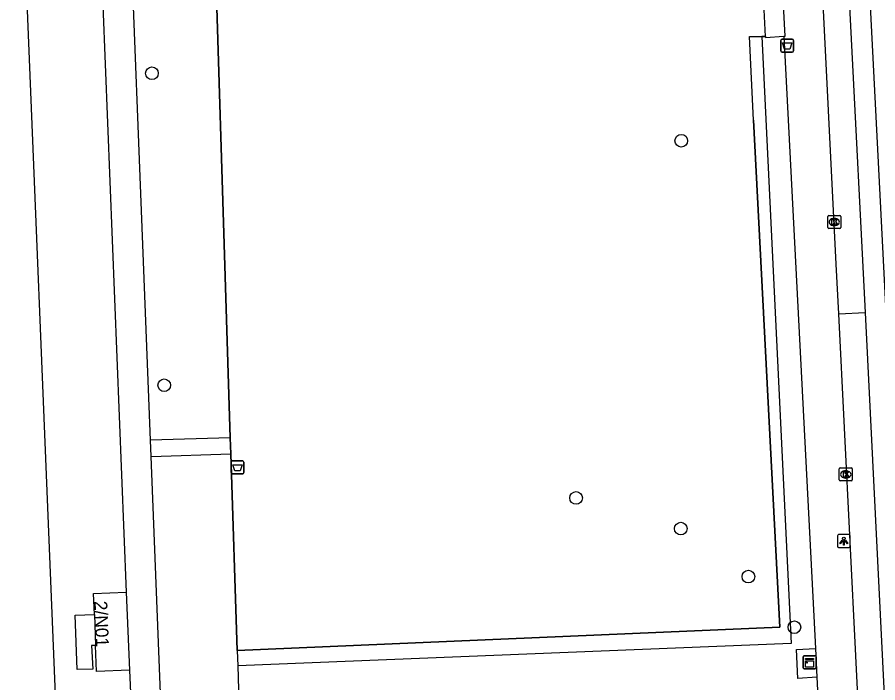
# Model space of a CAD drawing. Extents: x 161084 to 161928, y 385355 to 386522.
# Drawn here: x 161545 to 161611.5, y 386039.6 to 386091 of the extents above; entities that cross this region are included whole.
import ezdxf

# ---------------------------------------------------------------- set-up
doc = ezdxf.new("R2010")
doc.units = 0
for name, color, linetype in [('IMGEO_Afvalbak', 7, 'Continuous'), ('IMGEO_Boom', 7, 'Continuous'), ('IMGEO_Groenvoorziening', 7, 'Continuous'), ('IMGEO_Haag', 7, 'Continuous'), ('IMGEO_Hek', 7, 'Continuous'), ('IMGEO_Kast', 7, 'Continuous'), ('IMGEO_Kolk', 7, 'Continuous'), ('IMGEO_Lichtpunt', 7, 'Continuous'), ('IMGEO_Loofbos', 7, 'Continuous'), ('IMGEO_OVBaan_gesloten', 7, 'Continuous'), ('IMGEO_Pand', 7, 'Continuous'), ('IMGEO_Pand_nummerreeks', 7, 'Continuous'), ('IMGEO_Rijbaan_lokaal_gesloten', 7, 'Continuous'), ('IMGEO_Voetpad_gesloten', 7, 'Continuous'), ('IMGEO_Voetpad_halfverhard', 7, 'Continuous'), ('IMGEO_Voetpad_open', 7, 'Continuous')]:
    doc.layers.add(name, color=color, linetype=linetype)

msp = doc.modelspace()

# ---------------------------------------------------------------- linework, layer by layer
at = {"layer": 'IMGEO_Afvalbak'}
for p, q in [((161604.08, 386089.335), (161604.87, 386089.335)), ((161604.87, 386089.335), (161604.08, 386089.335)), ((161603.98, 386088.435), (161603.98, 386089.235)), ((161603.98, 386089.235), (161603.98, 386088.435)), ((161604.97, 386089.235), (161604.97, 386088.435)), ((161604.97, 386088.435), (161604.97, 386089.235)), ((161604.87, 386088.335), (161604.08, 386088.335)), ((161604.08, 386088.335), (161604.87, 386088.335)), ((161561.543, 386055.865), (161561.543, 386056.665)), ((161561.543, 386056.665), (161561.543, 386055.865)), ((161561.643, 386056.765), (161562.433, 386056.765)), ((161562.433, 386056.765), (161561.643, 386056.765)), ((161562.533, 386056.665), (161562.533, 386055.865)), ((161562.533, 386055.865), (161562.533, 386056.665)), ((161562.433, 386055.765), (161561.643, 386055.765)), ((161561.643, 386055.765), (161562.433, 386055.765))]:
    msp.add_line(p, q, dxfattribs=at)
for points in [[(161604.123, 386089.049), (161604.827, 386089.049), (161604.678, 386088.579), (161604.272, 386088.579), (161604.123, 386089.049)], [(161561.686, 386056.479), (161562.39, 386056.479), (161562.241, 386056.009), (161561.835, 386056.009), (161561.686, 386056.479)]]:
    msp.add_lwpolyline(points, dxfattribs=at)
for centre, start, end in [((161604.08, 386089.235), 90, 180), ((161604.08, 386089.235), 90, 180), ((161604.87, 386089.235), 0, 90), ((161604.87, 386089.235), 360, 90), ((161604.08, 386088.435), 180, 270), ((161604.08, 386088.435), 180, 270), ((161604.87, 386088.435), 270, 0), ((161604.87, 386088.435), 270, 0), ((161561.643, 386056.665), 90, 180), ((161561.643, 386056.665), 90, 180), ((161562.433, 386056.665), 0, 90), ((161562.433, 386056.665), 360, 90), ((161561.643, 386055.865), 180, 270), ((161561.643, 386055.865), 180, 270), ((161562.433, 386055.865), 270, 0), ((161562.433, 386055.865), 270, 0)]:
    msp.add_arc(centre, 0.1, start, end, dxfattribs=at)
at = {"layer": 'IMGEO_Boom'}
for centre in [(161555.431, 386086.71), (161596.296, 386081.491), (161556.372, 386062.618), (161588.183, 386053.908), (161596.266, 386051.543), (161601.489, 386047.838), (161605.036, 386043.932)]:
    msp.add_circle(centre, 0.489, dxfattribs=at)
at = {"layer": 'IMGEO_Groenvoorziening'}
for points in [[(161545.024, 386110.483), (161548.34, 386029.265)], [(161603.232, 386108.632), (161600.693, 386108.501), (161580.966, 386107.654), (161559.944, 386107.587), (161561.479, 386058.557)], [(161602.53, 386089.546), (161602.801, 386089.556)]]:
    msp.add_lwpolyline(points, dxfattribs=at)
at = {"layer": 'IMGEO_Haag'}
for points in [[(161562.017, 386042.143), (161603.907, 386043.93), (161601.884, 386083.079), (161601.566, 386089.534), (161602.53, 386089.546)], [(161602.53, 386089.546), (161604.792, 386042.667), (161562.047, 386040.957)], [(161562.017, 386042.143), (161562.047, 386040.957)]]:
    msp.add_lwpolyline(points, dxfattribs=at)
at = {"layer": 'IMGEO_Hek'}
for points in [[(161561.479, 386058.557), (161559.944, 386107.587), (161580.966, 386107.654), (161600.693, 386108.501)], [(161602.801, 386089.556), (161602.53, 386089.546)], [(161601.884, 386083.079), (161603.907, 386043.93), (161562.017, 386042.143)], [(161561.518, 386057.308), (161561.479, 386058.557)], [(161562.017, 386042.143), (161561.518, 386057.308)]]:
    msp.add_lwpolyline(points, dxfattribs=at)
at = {"layer": 'IMGEO_Kast'}
for p, q in [((161605.708, 386040.802), (161605.708, 386041.643)), ((161605.708, 386041.643), (161605.708, 386040.802)), ((161605.783, 386041.727), (161606.624, 386041.727)), ((161606.624, 386041.727), (161605.783, 386041.727)), ((161606.708, 386041.652), (161606.708, 386040.811)), ((161606.708, 386040.811), (161606.708, 386041.652)), ((161606.633, 386040.727), (161605.792, 386040.727)), ((161605.792, 386040.727), (161606.633, 386040.727))]:
    msp.add_line(p, q, dxfattribs=at)
for points in [[(161605.903, 386041.517), (161606.503, 386041.517), (161606.503, 386041.432), (161605.903, 386041.432), (161605.903, 386041.517)], [(161605.903, 386041.342), (161606.503, 386041.342), (161606.503, 386040.853), (161605.903, 386040.853), (161605.903, 386041.342)]]:
    msp.add_lwpolyline(points, dxfattribs=at)
msp.add_circle((161605.987, 386041.191), 0.0377, dxfattribs=at)
for centre, start, end in [((161605.786, 386041.649), 92.4484, 184.28452), ((161605.786, 386041.649), 92.4484, 184.28452), ((161606.63, 386041.649), 2.4484, 94.28452), ((161606.63, 386041.649), 2.4484, 94.28452), ((161605.786, 386040.805), 182.4484, 274.28452), ((161605.786, 386040.805), 182.4484, 274.28452), ((161606.63, 386040.805), 272.4484, 4.28452), ((161606.63, 386040.805), 272.4484, 4.28452)]:
    msp.add_arc(centre, 0.0779, start, end, dxfattribs=at)
at = {"layer": 'IMGEO_Kolk'}
for p, q in [((161607.609, 386074.792), (161607.609, 386075.644)), ((161607.684, 386075.718), (161608.536, 386075.718)), ((161608.097, 386075.498), (161608.122, 386075.498)), ((161608.61, 386075.644), (161608.61, 386074.792)), ((161608.536, 386074.718), (161607.684, 386074.718)), ((161608.12, 386074.938), (161608.095, 386074.938)), ((161608.505, 386055.299), (161608.505, 386056.151)), ((161608.58, 386056.225), (161609.432, 386056.225)), ((161609.506, 386056.151), (161609.506, 386055.299)), ((161609.016, 386055.445), (161608.991, 386055.445)), ((161608.993, 386056.005), (161609.018, 386056.005)), ((161609.432, 386055.225), (161608.58, 386055.225))]:
    msp.add_line(p, q, dxfattribs=at)
for points in [[(161607.609, 386074.792), (161607.609, 386075.644)], [(161607.684, 386075.718), (161608.536, 386075.718)], [(161607.93, 386075.418), (161608.053, 386075.418), (161608.053, 386075.267), (161608.183, 386075.418), (161608.347, 386075.418), (161608.201, 386075.267), (161608.354, 386075.018), (161608.202, 386075.018), (161608.117, 386075.182), (161608.053, 386075.115), (161608.053, 386075.018), (161607.93, 386075.018), (161607.93, 386075.418)], [(161608.61, 386075.644), (161608.61, 386074.792)], [(161608.536, 386074.718), (161607.684, 386074.718)], [(161608.505, 386055.299), (161608.505, 386056.151)], [(161608.58, 386056.225), (161609.432, 386056.225)], [(161609.506, 386056.151), (161609.506, 386055.299)], [(161608.826, 386055.925), (161608.949, 386055.925), (161608.949, 386055.774), (161609.079, 386055.925), (161609.243, 386055.925), (161609.097, 386055.774), (161609.25, 386055.525), (161609.098, 386055.525), (161609.013, 386055.689), (161608.949, 386055.622), (161608.949, 386055.525), (161608.826, 386055.525), (161608.826, 386055.925)], [(161609.432, 386055.225), (161608.58, 386055.225)]]:
    msp.add_lwpolyline(points, dxfattribs=at)
for centre, start, end in [((161607.686, 386075.642), 91.55205, 178.44795), ((161607.686, 386075.642), 91.55205, 178.44795), ((161608.534, 386075.642), 1.55205, 88.44795), ((161608.534, 386075.642), 1.55205, 88.44795), ((161607.686, 386074.794), 181.55205, 268.44795), ((161607.686, 386074.794), 181.55205, 268.44795), ((161608.534, 386074.794), 271.55205, 358.44795), ((161608.534, 386074.794), 271.55205, 358.44795), ((161608.582, 386056.149), 91.55205, 178.44795), ((161608.582, 386056.149), 91.55205, 178.44795), ((161609.43, 386056.149), 1.55205, 88.44795), ((161609.43, 386056.149), 1.55205, 88.44795), ((161608.582, 386055.301), 181.55205, 268.44795), ((161608.582, 386055.301), 181.55205, 268.44795), ((161609.43, 386055.301), 271.55205, 358.44795), ((161609.43, 386055.301), 271.55205, 358.44795)]:
    msp.add_arc(centre, 0.0765, start, end, dxfattribs=at)
for centre, major_axis, ratio, start_param, end_param in [((161608.096, 386075.218), (-0.387, 0.002), 0.722429, 4.712389, 7.853982), ((161608.121, 386075.218), (-0.39, 0.002), 0.717154, 1.570796, 4.712389), ((161608.992, 386055.725), (-0.387, 0.002), 0.722429, 4.712389, 7.853982), ((161609.017, 386055.725), (-0.39, 0.002), 0.717154, 1.570796, 4.712389)]:
    msp.add_ellipse(centre, major_axis=major_axis, ratio=ratio, start_param=start_param, end_param=end_param, dxfattribs=at)
at = {"layer": 'IMGEO_Lichtpunt'}
for p, q in [((161608.355, 386050.982), (161608.355, 386050.175)), ((161608.355, 386050.982), (161608.355, 386050.175)), ((161609.257, 386051.077), (161608.449, 386051.077)), ((161609.257, 386051.077), (161608.449, 386051.077)), ((161609.351, 386050.175), (161609.351, 386050.982)), ((161609.351, 386050.175), (161609.351, 386050.982)), ((161608.449, 386050.081), (161609.257, 386050.081)), ((161608.449, 386050.081), (161609.257, 386050.081))]:
    msp.add_line(p, q, dxfattribs=at)
for points in [[(161608.729, 386050.646), (161608.768, 386050.618), (161608.58, 386050.356), (161608.542, 386050.383), (161608.729, 386050.646)], [(161608.831, 386050.598), (161608.878, 386050.598), (161608.878, 386050.276), (161608.831, 386050.276), (161608.831, 386050.598)], [(161608.941, 386050.618), (161608.979, 386050.645), (161609.166, 386050.383), (161609.127, 386050.355), (161608.941, 386050.618)]]:
    msp.add_lwpolyline(points, dxfattribs=at)
msp.add_circle((161608.854, 386050.78), 0.0994, dxfattribs=at)
for centre, start, end in [((161608.449, 386050.982), 90, 180), ((161608.449, 386050.982), 90, 180), ((161609.257, 386050.982), 0, 90), ((161609.257, 386050.982), 0, 90), ((161608.449, 386050.175), 180, 270), ((161608.449, 386050.175), 180, 270), ((161609.257, 386050.175), 270, 0), ((161609.257, 386050.175), 270, 360)]:
    msp.add_arc(centre, 0.0946, start, end, dxfattribs=at)
at = {"layer": 'IMGEO_Loofbos'}
for points in [[(161561.518, 386057.308), (161562.017, 386042.143)], [(161562.047, 386040.957), (161562.359, 386029.971)]]:
    msp.add_lwpolyline(points, dxfattribs=at)
at = {"layer": 'IMGEO_OVBaan_gesloten'}
for points in [[(161608.464, 386068.141), (161608.273, 386071.975), (161606.508, 386107.07), (161606.286, 386111.442)], [(161608.28, 386111.508), (161610.496, 386068.225)], [(161608.464, 386068.141), (161610.496, 386068.225)]]:
    msp.add_lwpolyline(points, dxfattribs=at)
at = {"layer": 'IMGEO_Pand'}
for points in [[(161550.98, 386044.909), (161550.915, 386046.535), (161553.445, 386046.637)], [(161553.445, 386046.637), (161553.688, 386040.604)], [(161550.98, 386044.909), (161551.077, 386042.52)], [(161553.688, 386040.604), (161551.158, 386040.502), (161551.077, 386042.52)]]:
    msp.add_lwpolyline(points, dxfattribs=at)
at = {"layer": 'IMGEO_Rijbaan_lokaal_gesloten'}
for points in [[(161609.755, 386116.483), (161609.888, 386111.583), (161615.421, 386003.25), (161621.471, 385885.633), (161624.888, 385819.708), (161623.138, 385819.708), (161623.088, 385821.908)], [(161610.496, 386068.225), (161613.555, 386006.567)]]:
    msp.add_lwpolyline(points, dxfattribs=at)
at = {"layer": 'IMGEO_Voetpad_gesloten'}
for points in [[(161604.215, 386089.565), (161604.315, 386089.572), (161604.118, 386093.435), (161604.016, 386093.43)], [(161602.801, 386089.556), (161602.617, 386093.174)], [(161602.801, 386089.556), (161602.805, 386089.469), (161604.215, 386089.565)]]:
    msp.add_lwpolyline(points, dxfattribs=at)
at = {"layer": 'IMGEO_Voetpad_halfverhard'}
for points in [[(161555.324, 386058.365), (161553.167, 386112.88)], [(161550.921, 386110.099), (161553.445, 386046.637)], [(161556.46, 386029.673), (161555.374, 386057.116)], [(161553.688, 386040.604), (161554.195, 386029.562)]]:
    msp.add_lwpolyline(points, dxfattribs=at)
at = {"layer": 'IMGEO_Voetpad_open'}
for points in [[(161604.215, 386089.565), (161606.653, 386042.284)], [(161611.531, 386006.513), (161608.464, 386068.141)], [(161561.479, 386058.557), (161555.324, 386058.365)], [(161555.374, 386057.116), (161555.324, 386058.365)], [(161561.479, 386058.557), (161561.518, 386057.308)], [(161555.374, 386057.116), (161561.518, 386057.308)], [(161551.077, 386042.52), (161550.771, 386042.504), (161550.865, 386040.696), (161549.643, 386040.675), (161549.494, 386044.867), (161550.98, 386044.909)], [(161606.768, 386040.06), (161605.311, 386039.97), (161605.192, 386042.216), (161606.653, 386042.284)], [(161606.653, 386042.284), (161606.768, 386040.06)], [(161606.768, 386040.06), (161607.005, 386035.461)]]:
    msp.add_lwpolyline(points, dxfattribs=at)

# ---------------------------------------------------------------- texts
at = {"layer": 'IMGEO_Pand_nummerreeks'}
msp.add_text('2/N01', height=1, rotation=272.30881, dxfattribs=at).set_placement((161550.97, 386045.942))

doc.saveas('drawing.dxf')
